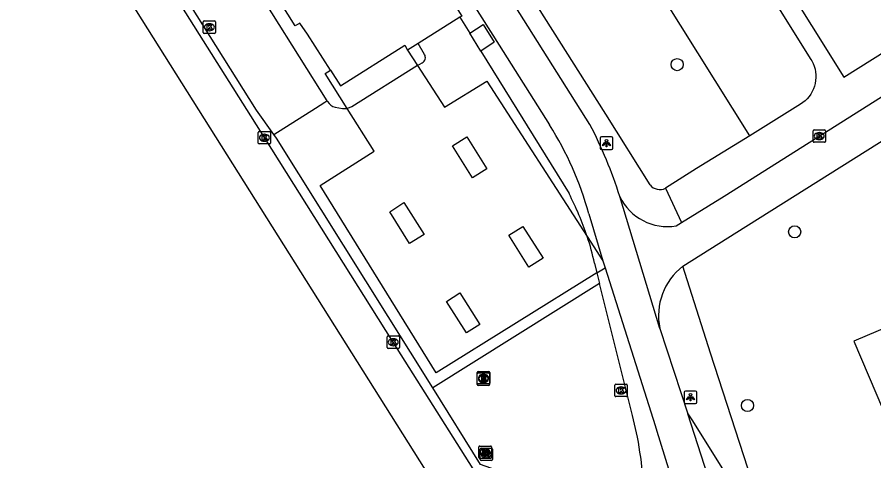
# Model space of a CAD drawing. Extents: x 160077 to 160945, y 386481 to 387498.
# Drawn here: x 160214.5 to 160283.4, y 387056.8 to 387092.4 of the extents above; entities that cross this region are included whole.
import ezdxf

# ---------------------------------------------------------------- set-up
doc = ezdxf.new("R2010")
doc.units = 0
for name, color, linetype in [('IMGEO_Boom', 7, 'Continuous'), ('IMGEO_Fietspad_gesloten', 7, 'Continuous'), ('IMGEO_Fietspad_open', 7, 'Continuous'), ('IMGEO_Groenvoorziening', 7, 'Continuous'), ('IMGEO_Kolk', 7, 'Continuous'), ('IMGEO_Lichtpunt', 7, 'Continuous'), ('IMGEO_Muur', 7, 'Continuous'), ('IMGEO_OVBaan_gesloten', 7, 'Continuous'), ('IMGEO_Pand', 7, 'Continuous'), ('IMGEO_Rijbaan_lokaal_open', 7, 'Continuous'), ('IMGEO_Rijbaan_regionaal_gesloten', 7, 'Continuous'), ('IMGEO_Rioolput', 7, 'Continuous'), ('IMGEO_Verkeerseiland_open', 7, 'Continuous'), ('IMGEO_Voetpad_open', 7, 'Continuous')]:
    doc.layers.add(name, color=color, linetype=linetype)

msp = doc.modelspace()

# ---------------------------------------------------------------- linework, layer by layer
at = {"layer": 'IMGEO_Boom'}
for centre in [(160267.576, 387088.612), (160277.03, 387075.179), (160273.235, 387061.218)]:
    msp.add_circle(centre, 0.489, dxfattribs=at)
at = {"layer": 'IMGEO_Fietspad_gesloten'}
for points in [[(160260.568, 387083.793), (160247.277, 387104.845)], [(160244.574, 387103.883), (160253.279, 387090.165), (160257.319, 387083.765)], [(160266.18, 387067.415), (160262.965, 387078.016)], [(160260.469, 387076.631), (160261.617, 387072.841)], [(160261.617, 387072.841), (160261.792, 387072.283)], [(160261.792, 387072.283), (160265.802, 387059.607), (160265.943, 387059.152), (160269.562, 387047.478), (160269.847, 387046.55)], [(160266.18, 387067.415), (160268.438, 387060.541)], [(160276.598, 387034.878), (160274.293, 387042.43), (160268.438, 387060.541)]]:
    msp.add_lwpolyline(points, dxfattribs=at)
for centre, radius, start, end in [((160235.52, 387069.877), 25.847, 15.14696, 32.50051), ((160229.925, 387067.693), 34.616, 17.35125, 27.71795)]:
    msp.add_arc(centre, radius, start, end, dxfattribs=at)
at = {"layer": 'IMGEO_Fietspad_open'}
for points in [[(160267.934, 387075.923), (160271.369, 387078.046), (160285.544, 387086.986), (160306.706, 387100.18), (160312.287, 387103.692)], [(160268.032, 387072.414), (160273.096, 387075.61), (160295.34, 387089.573)], [(160267.508, 387075.659), (160267.934, 387075.923)]]:
    msp.add_lwpolyline(points, dxfattribs=at)
for centre, radius, start, end in [((160266.794, 387079.84), 4.242, 205.47224, 279.68537), ((160271.144, 387068.419), 5.064, 127.91339, 191.42989)]:
    msp.add_arc(centre, radius, start, end, dxfattribs=at)
at = {"layer": 'IMGEO_Groenvoorziening'}
msp.add_lwpolyline([(160273.417, 387082.895), (160246.937, 387125.176)], dxfattribs=at)
at = {"layer": 'IMGEO_Kolk'}
for p, q in [((160229.535, 387092.12), (160230.387, 387092.12)), ((160229.46, 387091.194), (160229.46, 387092.046)), ((160229.948, 387091.9), (160229.973, 387091.9)), ((160230.461, 387092.046), (160230.461, 387091.194)), ((160230.387, 387091.12), (160229.535, 387091.12)), ((160229.971, 387091.34), (160229.946, 387091.34)), ((160233.886, 387082.313), (160233.886, 387083.165)), ((160233.961, 387083.239), (160234.813, 387083.239)), ((160234.887, 387083.165), (160234.887, 387082.313)), ((160278.513, 387082.445), (160278.513, 387083.297)), ((160278.588, 387083.371), (160279.44, 387083.371)), ((160279.001, 387083.151), (160279.026, 387083.151)), ((160279.514, 387083.297), (160279.514, 387082.445)), ((160234.397, 387082.459), (160234.372, 387082.459)), ((160234.374, 387083.019), (160234.399, 387083.019)), ((160279.024, 387082.591), (160278.999, 387082.591)), ((160234.813, 387082.239), (160233.961, 387082.239)), ((160279.44, 387082.371), (160278.588, 387082.371)), ((160244.253, 387065.878), (160244.253, 387066.73)), ((160244.328, 387066.804), (160245.18, 387066.804)), ((160245.254, 387066.73), (160245.254, 387065.878)), ((160244.764, 387066.024), (160244.739, 387066.024)), ((160244.741, 387066.584), (160244.766, 387066.584)), ((160245.18, 387065.804), (160244.328, 387065.804)), ((160262.57, 387062.001), (160262.57, 387062.853)), ((160262.645, 387062.927), (160263.497, 387062.927)), ((160263.058, 387062.707), (160263.083, 387062.707)), ((160263.571, 387062.853), (160263.571, 387062.001)), ((160263.497, 387061.927), (160262.645, 387061.927)), ((160263.081, 387062.147), (160263.056, 387062.147)), ((160251.638, 387057.03), (160251.638, 387057.882)), ((160251.713, 387057.956), (160252.565, 387057.956)), ((160251.734, 387056.864), (160251.734, 387057.716)), ((160251.809, 387057.79), (160252.661, 387057.79)), ((160252.126, 387057.736), (160252.151, 387057.736)), ((160252.639, 387057.882), (160252.639, 387057.03)), ((160252.735, 387057.716), (160252.735, 387056.864)), ((160252.149, 387057.176), (160252.124, 387057.176)), ((160252.245, 387057.01), (160252.22, 387057.01)), ((160252.222, 387057.57), (160252.247, 387057.57)), ((160252.565, 387056.956), (160251.713, 387056.956)), ((160252.661, 387056.79), (160251.809, 387056.79))]:
    msp.add_line(p, q, dxfattribs=at)
for points in [[(160229.535, 387092.12), (160230.387, 387092.12)], [(160229.46, 387091.194), (160229.46, 387092.046)], [(160229.781, 387091.82), (160229.904, 387091.82), (160229.904, 387091.669), (160230.034, 387091.82), (160230.198, 387091.82), (160230.052, 387091.669), (160230.205, 387091.42), (160230.053, 387091.42), (160229.968, 387091.584), (160229.904, 387091.517), (160229.904, 387091.42), (160229.781, 387091.42), (160229.781, 387091.82)], [(160230.461, 387092.046), (160230.461, 387091.194)], [(160230.387, 387091.12), (160229.535, 387091.12)], [(160233.886, 387082.313), (160233.886, 387083.165)], [(160233.961, 387083.239), (160234.813, 387083.239)], [(160234.887, 387083.165), (160234.887, 387082.313)], [(160278.513, 387082.445), (160278.513, 387083.297)], [(160278.588, 387083.371), (160279.44, 387083.371)], [(160279.514, 387083.297), (160279.514, 387082.445)], [(160234.207, 387082.939), (160234.33, 387082.939), (160234.33, 387082.788), (160234.46, 387082.939), (160234.624, 387082.939), (160234.478, 387082.788), (160234.631, 387082.539), (160234.479, 387082.539), (160234.394, 387082.703), (160234.33, 387082.636), (160234.33, 387082.539), (160234.207, 387082.539), (160234.207, 387082.939)], [(160278.834, 387083.071), (160278.957, 387083.071), (160278.957, 387082.92), (160279.087, 387083.071), (160279.251, 387083.071), (160279.105, 387082.92), (160279.258, 387082.671), (160279.106, 387082.671), (160279.021, 387082.835), (160278.957, 387082.768), (160278.957, 387082.671), (160278.834, 387082.671), (160278.834, 387083.071)], [(160234.813, 387082.239), (160233.961, 387082.239)], [(160279.44, 387082.371), (160278.588, 387082.371)], [(160244.253, 387065.878), (160244.253, 387066.73)], [(160244.328, 387066.804), (160245.18, 387066.804)], [(160245.254, 387066.73), (160245.254, 387065.878)], [(160244.574, 387066.504), (160244.697, 387066.504), (160244.697, 387066.353), (160244.827, 387066.504), (160244.991, 387066.504), (160244.845, 387066.353), (160244.998, 387066.104), (160244.846, 387066.104), (160244.761, 387066.268), (160244.697, 387066.201), (160244.697, 387066.104), (160244.574, 387066.104), (160244.574, 387066.504)], [(160245.18, 387065.804), (160244.328, 387065.804)], [(160262.57, 387062.001), (160262.57, 387062.853)], [(160262.645, 387062.927), (160263.497, 387062.927)], [(160262.891, 387062.627), (160263.014, 387062.627), (160263.014, 387062.476), (160263.144, 387062.627), (160263.308, 387062.627), (160263.162, 387062.476), (160263.315, 387062.227), (160263.163, 387062.227), (160263.078, 387062.391), (160263.014, 387062.324), (160263.014, 387062.227), (160262.891, 387062.227), (160262.891, 387062.627)], [(160263.571, 387062.853), (160263.571, 387062.001)], [(160263.497, 387061.927), (160262.645, 387061.927)], [(160251.638, 387057.03), (160251.638, 387057.882)], [(160251.713, 387057.956), (160252.565, 387057.956)], [(160251.734, 387056.864), (160251.734, 387057.716)], [(160251.809, 387057.79), (160252.661, 387057.79)], [(160251.959, 387057.656), (160252.082, 387057.656), (160252.082, 387057.505), (160252.212, 387057.656), (160252.376, 387057.656), (160252.23, 387057.505), (160252.383, 387057.256), (160252.231, 387057.256), (160252.146, 387057.42), (160252.082, 387057.353), (160252.082, 387057.256), (160251.959, 387057.256), (160251.959, 387057.656)], [(160252.639, 387057.882), (160252.639, 387057.03)], [(160252.735, 387057.716), (160252.735, 387056.864)], [(160252.055, 387057.49), (160252.178, 387057.49), (160252.178, 387057.339), (160252.308, 387057.49), (160252.472, 387057.49), (160252.326, 387057.339), (160252.479, 387057.09), (160252.327, 387057.09), (160252.242, 387057.254), (160252.178, 387057.187), (160252.178, 387057.09), (160252.055, 387057.09), (160252.055, 387057.49)], [(160252.565, 387056.956), (160251.713, 387056.956)], [(160252.661, 387056.79), (160251.809, 387056.79)]]:
    msp.add_lwpolyline(points, dxfattribs=at)
for centre, start, end in [((160229.537, 387092.044), 91.55205, 178.44795), ((160229.537, 387092.044), 91.55205, 178.44795), ((160230.385, 387092.044), 1.55205, 88.44795), ((160230.385, 387092.044), 1.55205, 88.44795), ((160229.537, 387091.196), 181.55205, 268.44795), ((160229.537, 387091.196), 181.55205, 268.44795), ((160230.385, 387091.196), 271.55205, 358.44795), ((160230.385, 387091.196), 271.55205, 358.44795), ((160233.963, 387083.163), 91.55205, 178.44795), ((160233.963, 387083.163), 91.55205, 178.44795), ((160234.811, 387083.163), 1.55205, 88.44795), ((160234.811, 387083.163), 1.55205, 88.44795), ((160278.59, 387083.295), 91.55205, 178.44795), ((160278.59, 387083.295), 91.55205, 178.44795), ((160279.438, 387083.295), 1.55205, 88.44795), ((160279.438, 387083.295), 1.55205, 88.44795), ((160233.963, 387082.315), 181.55205, 268.44795), ((160233.963, 387082.315), 181.55205, 268.44795), ((160234.811, 387082.315), 271.55205, 358.44795), ((160234.811, 387082.315), 271.55205, 358.44795), ((160278.59, 387082.447), 181.55205, 268.44795), ((160278.59, 387082.447), 181.55205, 268.44795), ((160279.438, 387082.447), 271.55205, 358.44795), ((160279.438, 387082.447), 271.55205, 358.44795), ((160244.33, 387066.728), 91.55205, 178.44795), ((160244.33, 387066.728), 91.55205, 178.44795), ((160245.178, 387066.728), 1.55205, 88.44795), ((160245.178, 387066.728), 1.55205, 88.44795), ((160244.33, 387065.88), 181.55205, 268.44795), ((160244.33, 387065.88), 181.55205, 268.44795), ((160245.178, 387065.88), 271.55205, 358.44795), ((160245.178, 387065.88), 271.55205, 358.44795), ((160262.647, 387062.851), 91.55205, 178.44795), ((160262.647, 387062.851), 91.55205, 178.44795), ((160263.495, 387062.851), 1.55205, 88.44795), ((160263.495, 387062.851), 1.55205, 88.44795), ((160262.647, 387062.003), 181.55205, 268.44795), ((160262.647, 387062.003), 181.55205, 268.44795), ((160263.495, 387062.003), 271.55205, 358.44795), ((160263.495, 387062.003), 271.55205, 358.44795), ((160251.715, 387057.88), 91.55205, 178.44795), ((160251.715, 387057.88), 91.55205, 178.44795), ((160251.811, 387057.714), 91.55205, 178.44795), ((160251.811, 387057.714), 91.55205, 178.44795), ((160252.563, 387057.88), 1.55205, 88.44795), ((160252.563, 387057.88), 1.55205, 88.44795), ((160252.659, 387057.714), 1.55205, 88.44795), ((160252.659, 387057.714), 1.55205, 88.44795), ((160251.715, 387057.032), 181.55205, 268.44795), ((160251.715, 387057.032), 181.55205, 268.44795), ((160252.563, 387057.032), 271.55205, 358.44795), ((160252.563, 387057.032), 271.55205, 358.44795), ((160251.811, 387056.866), 181.55205, 268.44795), ((160251.811, 387056.866), 181.55205, 268.44795), ((160252.659, 387056.866), 271.55205, 358.44795), ((160252.659, 387056.866), 271.55205, 358.44795)]:
    msp.add_arc(centre, 0.0765, start, end, dxfattribs=at)
for centre, major_axis, ratio, start_param, end_param in [((160229.947, 387091.62), (-0.387, 0.002), 0.722429, 4.712389, 7.853982), ((160229.972, 387091.62), (-0.39, 0.002), 0.717154, 1.570796, 4.712389), ((160279, 387082.871), (-0.387, 0.002), 0.722429, 4.712389, 7.853982), ((160279.025, 387082.871), (-0.39, 0.002), 0.717154, 1.570796, 4.712389), ((160234.373, 387082.739), (-0.387, 0.002), 0.722429, 4.712389, 7.853982), ((160234.398, 387082.739), (-0.39, 0.002), 0.717154, 1.570796, 4.712389), ((160244.74, 387066.304), (-0.387, 0.002), 0.722429, 4.712389, 7.853982), ((160244.765, 387066.304), (-0.39, 0.002), 0.717154, 1.570796, 4.712389), ((160263.057, 387062.427), (-0.387, 0.002), 0.722429, 4.712389, 7.853982), ((160263.082, 387062.427), (-0.39, 0.002), 0.717154, 1.570796, 4.712389), ((160252.125, 387057.456), (-0.387, 0.002), 0.722429, 4.712389, 7.853982), ((160252.15, 387057.456), (-0.39, 0.002), 0.717154, 1.570796, 4.712389), ((160252.221, 387057.29), (-0.387, 0.002), 0.722429, 4.712389, 7.853982), ((160252.246, 387057.29), (-0.39, 0.002), 0.717154, 1.570796, 4.712389)]:
    msp.add_ellipse(centre, major_axis=major_axis, ratio=ratio, start_param=start_param, end_param=end_param, dxfattribs=at)
at = {"layer": 'IMGEO_Lichtpunt'}
for p, q in [((160261.4, 387082.704), (160261.4, 387081.897)), ((160261.4, 387082.704), (160261.4, 387081.897)), ((160262.302, 387082.799), (160261.494, 387082.799)), ((160262.302, 387082.799), (160261.494, 387082.799)), ((160262.396, 387081.897), (160262.396, 387082.704)), ((160262.396, 387081.897), (160262.396, 387082.704)), ((160261.494, 387081.803), (160262.302, 387081.803)), ((160261.494, 387081.803), (160262.302, 387081.803)), ((160268.158, 387062.285), (160268.158, 387061.478)), ((160268.158, 387062.285), (160268.158, 387061.478)), ((160269.06, 387062.38), (160268.252, 387062.38)), ((160269.06, 387062.38), (160268.252, 387062.38)), ((160269.154, 387061.478), (160269.154, 387062.285)), ((160269.154, 387061.478), (160269.154, 387062.285)), ((160268.252, 387061.384), (160269.06, 387061.384)), ((160268.252, 387061.384), (160269.06, 387061.384))]:
    msp.add_line(p, q, dxfattribs=at)
for points in [[(160261.774, 387082.368), (160261.813, 387082.34), (160261.625, 387082.078), (160261.587, 387082.105), (160261.774, 387082.368)], [(160261.876, 387082.32), (160261.923, 387082.32), (160261.923, 387081.998), (160261.876, 387081.998), (160261.876, 387082.32)], [(160261.986, 387082.34), (160262.024, 387082.367), (160262.211, 387082.105), (160262.172, 387082.077), (160261.986, 387082.34)], [(160268.532, 387061.949), (160268.571, 387061.921), (160268.383, 387061.659), (160268.345, 387061.686), (160268.532, 387061.949)], [(160268.634, 387061.901), (160268.681, 387061.901), (160268.681, 387061.579), (160268.634, 387061.579), (160268.634, 387061.901)], [(160268.744, 387061.921), (160268.782, 387061.948), (160268.969, 387061.686), (160268.93, 387061.658), (160268.744, 387061.921)]]:
    msp.add_lwpolyline(points, dxfattribs=at)
for centre in [(160261.899, 387082.502), (160268.657, 387062.083)]:
    msp.add_circle(centre, 0.0994, dxfattribs=at)
for centre, start, end in [((160261.494, 387082.704), 90, 180), ((160261.494, 387082.704), 90, 180), ((160262.302, 387082.704), 0, 90), ((160262.302, 387082.704), 0, 90), ((160261.494, 387081.897), 180, 270), ((160261.494, 387081.897), 180, 270), ((160262.302, 387081.897), 270, 0), ((160262.302, 387081.897), 270, 360), ((160268.252, 387062.285), 90, 180), ((160268.252, 387062.285), 90, 180), ((160269.06, 387062.285), 0, 90), ((160269.06, 387062.285), 0, 90), ((160268.252, 387061.478), 180, 270), ((160268.252, 387061.478), 180, 270), ((160269.06, 387061.478), 270, 0), ((160269.06, 387061.478), 270, 360)]:
    msp.add_arc(centre, 0.0946, start, end, dxfattribs=at)
at = {"layer": 'IMGEO_Muur'}
for points in [[(160251.11, 387079.522), (160249.526, 387082.08), (160250.668, 387082.797), (160252.282, 387080.244), (160251.11, 387079.522)], [(160246.059, 387074.248), (160244.468, 387076.777), (160245.605, 387077.539), (160247.224, 387074.963), (160246.059, 387074.248)], [(160255.648, 387072.329), (160254.034, 387074.899), (160255.165, 387075.612), (160256.803, 387073.053), (160255.648, 387072.329)], [(160250.647, 387067.048), (160249.044, 387069.58), (160250.105, 387070.265), (160251.701, 387067.723), (160250.647, 387067.048)]]:
    msp.add_lwpolyline(points, dxfattribs=at)
at = {"layer": 'IMGEO_OVBaan_gesloten'}
msp.add_lwpolyline([(160248.244, 387054.606), (160224.562, 387092.222), (160199.952, 387131.452), (160165.124, 387186.911), (160140.996, 387225.337)], dxfattribs=at)
at = {"layer": 'IMGEO_Pand'}
for points in [[(160242.726, 387102.647), (160243.581, 387103.183), (160250.273, 387092.52), (160250.107, 387092.416)], [(160239.706, 387088.171), (160237.844, 387091.06), (160237.241, 387091.936), (160236.867, 387091.723), (160234.366, 387095.716), (160239.952, 387099.227), (160239.206, 387100.44), (160239.738, 387100.774)], [(160250.107, 387092.416), (160246.754, 387090.317)], [(160239.706, 387088.171), (160240.498, 387086.907), (160245.67, 387090.185), (160245.896, 387089.78)], [(160246.754, 387090.317), (160245.896, 387089.78)], [(160298.298, 387071.04), (160297.928, 387070.885), (160298.035, 387070.627), (160296.023, 387069.791), (160296.357, 387068.987), (160291.051, 387066.783), (160289.805, 387069.781), (160281.799, 387066.389), (160285.315, 387058.089), (160288.652, 387059.502), (160310.605, 387007.683), (160315.35, 387009.693)]]:
    msp.add_lwpolyline(points, dxfattribs=at)
at = {"layer": 'IMGEO_Rijbaan_lokaal_open'}
for points in [[(160250.107, 387092.416), (160250.9, 387091.137)], [(160251.794, 387089.694), (160250.9, 387091.137)], [(160247.27, 387089.43), (160246.754, 387090.317)], [(160251.794, 387089.694), (160258.887, 387078.248)], [(160246.704, 387088.532), (160247.078, 387088.767)], [(160246.704, 387088.532), (160241.428, 387085.218), (160241.056, 387085.083)], [(160246.704, 387088.532), (160248.867, 387085.189), (160252.287, 387087.294), (160260.349, 387074.805)], [(160235.14, 387083.003), (160238.503, 387085.126), (160239.259, 387085.603), (160239.421, 387085.705)], [(160239.421, 387085.705), (160239.463, 387085.638)], [(160261.118, 387071.865), (160248.206, 387063.843), (160238.861, 387078.91), (160243.21, 387081.657), (160241.056, 387085.083)], [(160240.088, 387085.19), (160240.677, 387085.081), (160241.056, 387085.083)], [(160247.943, 387062.631), (160235.362, 387082.695), (160235.14, 387083.003)], [(160260.923, 387072.65), (160261.118, 387071.865)], [(160261.118, 387071.865), (160261.328, 387071.021)], [(160261.328, 387071.021), (160247.943, 387062.631)], [(160264.385, 387058.661), (160263.991, 387060.424), (160261.328, 387071.021)], [(160256.632, 387051.411), (160256.496, 387053.902), (160255.792, 387055.041), (160251.757, 387056.48), (160247.943, 387062.631)]]:
    msp.add_lwpolyline(points, dxfattribs=at)
for centre, radius, start, end in [((160246.848, 387089.193), 0.484, 298.33277, 29.36596), ((160240.318, 387086.17), 1.007, 211.91377, 256.82032), ((160235.773, 387066.401), 25.973, 18.87814, 27.1369), ((160245.781, 387069.771), 15.413, 10.76609, 19.06365), ((160233.912, 387052.774), 31.037, 359.03763, 10.93349)]:
    msp.add_arc(centre, radius, start, end, dxfattribs=at)
at = {"layer": 'IMGEO_Rijbaan_regionaal_gesloten'}
msp.add_lwpolyline([(160254.851, 387050.522), (160254.817, 387050.572), (160254.143, 387051.583), (160251.822, 387055.11), (160244.754, 387066.304), (160234.407, 387082.756), (160224.918, 387097.824), (160215.991, 387112.053), (160215.055, 387113.519)], dxfattribs=at)
at = {"layer": 'IMGEO_Rioolput'}
for p, q in [((160251.507, 387063.018), (160251.507, 387063.87)), ((160251.582, 387063.944), (160252.434, 387063.944)), ((160252.508, 387063.87), (160252.508, 387063.018)), ((160251.498, 387062.909), (160251.498, 387063.761)), ((160251.573, 387063.835), (160252.425, 387063.835)), ((160251.986, 387063.615), (160252.011, 387063.615)), ((160251.995, 387063.724), (160252.02, 387063.724)), ((160252.499, 387063.761), (160252.499, 387062.909)), ((160252.425, 387062.835), (160251.573, 387062.835)), ((160252.434, 387062.944), (160251.582, 387062.944)), ((160252.009, 387063.055), (160251.984, 387063.055)), ((160252.018, 387063.164), (160251.993, 387063.164))]:
    msp.add_line(p, q, dxfattribs=at)
for points in [[(160251.507, 387063.018), (160251.507, 387063.87)], [(160251.582, 387063.944), (160252.434, 387063.944)], [(160252.508, 387063.87), (160252.508, 387063.018)], [(160251.498, 387062.909), (160251.498, 387063.761)], [(160251.573, 387063.835), (160252.425, 387063.835)], [(160252.087, 387063.533), (160251.835, 387063.535), (160251.835, 387063.135)], [(160251.835, 387063.135), (160251.959, 387063.135), (160251.959, 387063.297), (160251.97, 387063.297)], [(160252.096, 387063.642), (160251.844, 387063.644), (160251.844, 387063.244)], [(160251.844, 387063.244), (160251.968, 387063.244), (160251.968, 387063.406), (160251.979, 387063.406)], [(160252.013, 387063.454), (160251.959, 387063.454), (160251.959, 387063.373)], [(160251.959, 387063.373), (160252.011, 387063.373)], [(160252.022, 387063.563), (160251.968, 387063.563), (160251.968, 387063.482)], [(160251.968, 387063.482), (160252.02, 387063.482)], [(160252.017, 387063.268), (160252.088, 387063.135), (160252.228, 387063.135), (160252.163, 387063.261)], [(160252.026, 387063.377), (160252.097, 387063.244), (160252.237, 387063.244), (160252.172, 387063.37)], [(160252.499, 387063.761), (160252.499, 387062.909)], [(160252.425, 387062.835), (160251.573, 387062.835)], [(160252.434, 387062.944), (160251.582, 387062.944)]]:
    msp.add_lwpolyline(points, dxfattribs=at)
for centre, radius, start, end in [((160251.584, 387063.868), 0.0765, 91.55205, 178.44795), ((160251.584, 387063.868), 0.0765, 91.55205, 178.44795), ((160252.432, 387063.868), 0.0765, 1.55205, 88.44795), ((160252.432, 387063.868), 0.0765, 1.55205, 88.44795), ((160251.575, 387063.759), 0.0765, 91.55205, 178.44795), ((160251.575, 387063.759), 0.0765, 91.55205, 178.44795), ((160251.969, 387063.244), 0.0533, 26.02933, 88.69889), ((160251.978, 387063.353), 0.0533, 26.02933, 88.69889), ((160251.995, 387063.562), 0.19, 274.7715, 282.96867), ((160252.019, 387063.358), 0.0964, 77.00612, 93.18647), ((160252.004, 387063.671), 0.19, 274.7715, 282.96867), ((160252.028, 387063.467), 0.0964, 77.00612, 93.18647), ((160252.033, 387063.415), 0.0378, 276.66336, 79.67722), ((160252.042, 387063.524), 0.0378, 276.66336, 79.67722), ((160252.086, 387063.423), 0.109, 350.36119, 89.41601), ((160252.095, 387063.532), 0.109, 350.36119, 89.41601), ((160252.084, 387063.423), 0.112, 277.58423, 350.98172), ((160252.068, 387063.208), 0.108, 29.51342, 73.79051), ((160252.093, 387063.532), 0.112, 277.58423, 350.98172), ((160252.077, 387063.317), 0.108, 29.51342, 73.79051), ((160252.423, 387063.759), 0.0765, 1.55205, 88.44795), ((160252.423, 387063.759), 0.0765, 1.55205, 88.44795), ((160251.575, 387062.911), 0.0765, 181.55205, 268.44795), ((160251.575, 387062.911), 0.0765, 181.55205, 268.44795), ((160251.584, 387063.02), 0.0765, 181.55205, 268.44795), ((160251.584, 387063.02), 0.0765, 181.55205, 268.44795), ((160252.423, 387062.911), 0.0765, 271.55205, 358.44795), ((160252.423, 387062.911), 0.0765, 271.55205, 358.44795), ((160252.432, 387063.02), 0.0765, 271.55205, 358.44795), ((160252.432, 387063.02), 0.0765, 271.55205, 358.44795)]:
    msp.add_arc(centre, radius, start, end, dxfattribs=at)
for centre, major_axis, ratio, start_param, end_param in [((160251.985, 387063.335), (-0.387, 0.002), 0.722429, 4.712389, 7.853982), ((160251.994, 387063.444), (-0.387, 0.002), 0.722429, 4.712389, 7.853982), ((160252.01, 387063.335), (-0.39, 0.002), 0.717154, 1.570796, 4.712389), ((160252.019, 387063.444), (-0.39, 0.002), 0.717154, 1.570796, 4.712389)]:
    msp.add_ellipse(centre, major_axis=major_axis, ratio=ratio, start_param=start_param, end_param=end_param, dxfattribs=at)
at = {"layer": 'IMGEO_Verkeerseiland_open'}
for points in [[(160260.349, 387074.805), (160261.617, 387072.841)], [(160261.118, 387071.865), (160261.792, 387072.283)]]:
    msp.add_lwpolyline(points, dxfattribs=at)
at = {"layer": 'IMGEO_Voetpad_open'}
for points in [[(160254.52, 387127.019), (160266.048, 387108.664), (160278.341, 387089.035), (160278.414, 387088.911), (160278.518, 387088.702), (160278.602, 387088.484), (160278.667, 387088.26), (160278.712, 387088.03), (160278.735, 387087.798), (160278.738, 387087.565), (160278.72, 387087.332), (160278.682, 387087.102), (160278.623, 387086.876), (160278.544, 387086.656), (160278.445, 387086.444), (160278.329, 387086.242), (160278.194, 387086.051), (160278.043, 387085.873), (160277.877, 387085.709), (160277.697, 387085.561), (160277.504, 387085.429), (160273.417, 387082.895)], [(160268.541, 387109.335), (160267.725, 387108.811), (160280.982, 387087.594), (160343.569, 387126.901)], [(160235.14, 387083.003), (160233.74, 387084.946), (160215.564, 387113.853), (160215.055, 387113.519)], [(160223.826, 387110.491), (160239.421, 387085.705)], [(160265.403, 387078.944), (160261.842, 387084.621), (160248.56, 387105.645)], [(160250.9, 387091.137), (160251.972, 387091.829), (160252.869, 387090.411), (160251.794, 387089.694)], [(160245.896, 387089.78), (160246.704, 387088.532)], [(160241.056, 387085.083), (160239.28, 387087.906), (160239.706, 387088.171)], [(160273.417, 387082.895), (160269.126, 387080.258), (160266.643, 387078.675)], [(160266.643, 387078.675), (160267.934, 387075.923)], [(160313.092, 386992.189), (160295.106, 387020.877), (160281.201, 387043.025), (160273.607, 387055.119), (160270.266, 387065.426), (160268.032, 387072.414)], [(160268.438, 387060.541), (160268.808, 387059.984), (160279.731, 387042.504), (160295.092, 387018.053), (160294.495, 387017.65), (160294.265, 387017.438)]]:
    msp.add_lwpolyline(points, dxfattribs=at)
msp.add_arc((160266.199, 387079.623), 1.047, 220.44387, 295.07646, dxfattribs=at)

doc.saveas('drawing.dxf')
